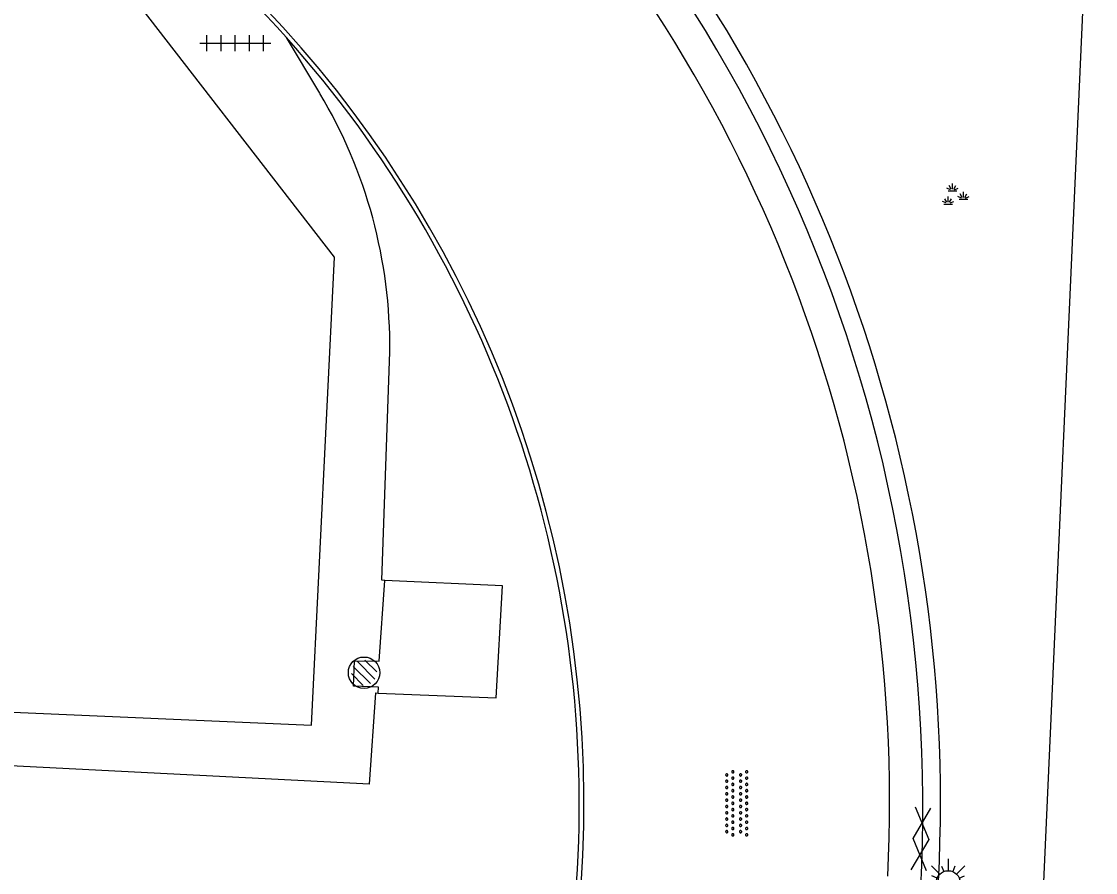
# Model space of a CAD drawing. Extents: x 132994 to 136000, y 393499 to 395512.
# Drawn here: x 133144.3 to 133178.36, y 394644.04 to 394671.03 of the extents above; entities that cross this region are included whole.
import ezdxf

# ---------------------------------------------------------------- set-up
doc = ezdxf.new("R2010")
doc.units = 0
for name, color, linetype in [('bs-afsc-hekwerk laag', 7, 'Continuous'), ('bs-symb-hydrant', 7, 'Continuous'), ('bs-symb-veldverlichting', 7, 'Continuous'), ('gg-afsc-hekwerk', 7, 'Continuous'), ('gg-knt-verharding', 7, 'Continuous'), ('gt-grn-afwateringsgoot', 7, 'Continuous'), ('gt-symb-gesloten verharding', 7, 'Continuous'), ('gt-symb-groenvak', 7, 'Continuous'), ('gt-symb-overige verharding', 7, 'Continuous'), ('gt-symb-tegel verharding', 7, 'Continuous')]:
    doc.layers.add(name, color=color, linetype=linetype)

# ---------------------------------------------------------------- blocks, each defined once
blk = doc.blocks.new('gt0-TEG1')
at = {"layer": 'gt-symb-tegel verharding'}
for p, q in [((-1.125, 0), (1.125, 0)), ((-0.9, -0.25), (-0.9, 0.25)), ((-0.45, -0.25), (-0.45, 0.25)), ((0, -0.25), (0, 0.25)), ((0.45, -0.25), (0.45, 0.25)), ((0.9, -0.25), (0.9, 0.25))]:
    blk.add_line(p, q, dxfattribs=at)
blk = doc.blocks.new('bs0-HYDRANT')
at = {"layer": 'bs-symb-hydrant'}
for p, q in [((-0.212, 0.354), (0.345, -0.203)), ((0.025, 0.399), (0.399, 0.025)), ((-0.345, 0.203), (0.203, -0.345)), ((-0.399, -0.025), (-0.025, -0.399))]:
    blk.add_line(p, q, dxfattribs=at)
blk.add_circle((0, 0), 0.5, dxfattribs=at)
blk = doc.blocks.new('gt0-OVH')
at = {"layer": 'gt-symb-overige verharding'}
for points in [[(-0.972, 0.298), (-0.967, 0.308), (-0.965, 0.319), (-0.966, 0.33), (-0.971, 0.34), (-0.978, 0.348), (-0.988, 0.353), (-0.999, 0.355), (-1.01, 0.354), (-1.02, 0.349), (-1.028, 0.342), (-1.033, 0.332), (-1.035, 0.321), (-1.034, 0.31), (-1.029, 0.3), (-1.022, 0.292), (-1.012, 0.287), (-1.001, 0.285), (-0.99, 0.286), (-0.98, 0.291)], [(-0.772, 0.298), (-0.767, 0.308), (-0.765, 0.319), (-0.766, 0.33), (-0.771, 0.34), (-0.778, 0.348), (-0.788, 0.353), (-0.799, 0.355), (-0.81, 0.354), (-0.82, 0.349), (-0.828, 0.342), (-0.833, 0.332), (-0.835, 0.321), (-0.834, 0.31), (-0.829, 0.3), (-0.822, 0.292), (-0.812, 0.287), (-0.801, 0.285), (-0.79, 0.286), (-0.78, 0.291)], [(-0.572, 0.298), (-0.567, 0.308), (-0.565, 0.319), (-0.566, 0.33), (-0.571, 0.34), (-0.578, 0.348), (-0.588, 0.353), (-0.599, 0.355), (-0.61, 0.354), (-0.62, 0.349), (-0.628, 0.342), (-0.633, 0.332), (-0.635, 0.321), (-0.634, 0.31), (-0.629, 0.3), (-0.622, 0.292), (-0.612, 0.287), (-0.601, 0.285), (-0.59, 0.286), (-0.58, 0.291)], [(-0.372, 0.298), (-0.367, 0.308), (-0.365, 0.319), (-0.366, 0.33), (-0.371, 0.34), (-0.378, 0.348), (-0.388, 0.353), (-0.399, 0.355), (-0.41, 0.354), (-0.42, 0.349), (-0.428, 0.342), (-0.433, 0.332), (-0.435, 0.321), (-0.434, 0.31), (-0.429, 0.3), (-0.422, 0.292), (-0.412, 0.287), (-0.401, 0.285), (-0.39, 0.286), (-0.38, 0.291)], [(-0.172, 0.298), (-0.167, 0.308), (-0.165, 0.319), (-0.166, 0.33), (-0.171, 0.34), (-0.178, 0.348), (-0.188, 0.353), (-0.199, 0.355), (-0.21, 0.354), (-0.22, 0.349), (-0.228, 0.342), (-0.233, 0.332), (-0.235, 0.321), (-0.234, 0.31), (-0.229, 0.3), (-0.222, 0.292), (-0.212, 0.287), (-0.201, 0.285), (-0.19, 0.286), (-0.18, 0.291)], [(0.028, 0.298), (0.033, 0.308), (0.035, 0.319), (0.034, 0.33), (0.029, 0.34), (0.022, 0.348), (0.012, 0.353), (0.001, 0.355), (-0.01, 0.354), (-0.02, 0.349), (-0.028, 0.342), (-0.033, 0.332), (-0.035, 0.321), (-0.034, 0.31), (-0.029, 0.3), (-0.022, 0.292), (-0.012, 0.287), (-0.001, 0.285), (0.01, 0.286), (0.02, 0.291)], [(0.228, 0.298), (0.233, 0.308), (0.235, 0.319), (0.234, 0.33), (0.229, 0.34), (0.222, 0.348), (0.212, 0.353), (0.201, 0.355), (0.19, 0.354), (0.18, 0.349), (0.172, 0.342), (0.167, 0.332), (0.165, 0.321), (0.166, 0.31), (0.171, 0.3), (0.178, 0.292), (0.188, 0.287), (0.199, 0.285), (0.21, 0.286), (0.22, 0.291)], [(0.428, 0.298), (0.433, 0.308), (0.435, 0.319), (0.434, 0.33), (0.429, 0.34), (0.422, 0.348), (0.412, 0.353), (0.401, 0.355), (0.39, 0.354), (0.38, 0.349), (0.372, 0.342), (0.367, 0.332), (0.365, 0.321), (0.366, 0.31), (0.371, 0.3), (0.378, 0.292), (0.388, 0.287), (0.399, 0.285), (0.41, 0.286), (0.42, 0.291)], [(0.628, 0.298), (0.633, 0.308), (0.635, 0.319), (0.634, 0.33), (0.629, 0.34), (0.622, 0.348), (0.612, 0.353), (0.601, 0.355), (0.59, 0.354), (0.58, 0.349), (0.572, 0.342), (0.567, 0.332), (0.565, 0.321), (0.566, 0.31), (0.571, 0.3), (0.578, 0.292), (0.588, 0.287), (0.599, 0.285), (0.61, 0.286), (0.62, 0.291)], [(0.828, 0.298), (0.833, 0.308), (0.835, 0.319), (0.834, 0.33), (0.829, 0.34), (0.822, 0.348), (0.812, 0.353), (0.801, 0.355), (0.79, 0.354), (0.78, 0.349), (0.772, 0.342), (0.767, 0.332), (0.765, 0.321), (0.766, 0.31), (0.771, 0.3), (0.778, 0.292), (0.788, 0.287), (0.799, 0.285), (0.81, 0.286), (0.82, 0.291)], [(1.028, 0.298), (1.033, 0.308), (1.035, 0.319), (1.034, 0.33), (1.029, 0.34), (1.022, 0.348), (1.012, 0.353), (1.001, 0.355), (0.99, 0.354), (0.98, 0.349), (0.972, 0.342), (0.967, 0.332), (0.965, 0.321), (0.966, 0.31), (0.971, 0.3), (0.978, 0.292), (0.988, 0.287), (0.999, 0.285), (1.01, 0.286), (1.02, 0.291)], [(-0.872, 0.106), (-0.867, 0.116), (-0.865, 0.126), (-0.866, 0.137), (-0.871, 0.147), (-0.878, 0.156), (-0.888, 0.161), (-0.899, 0.163), (-0.91, 0.162), (-0.92, 0.157), (-0.928, 0.15), (-0.933, 0.14), (-0.935, 0.129), (-0.934, 0.118), (-0.929, 0.108), (-0.922, 0.1), (-0.912, 0.095), (-0.901, 0.092), (-0.89, 0.094), (-0.88, 0.098)], [(-0.672, 0.106), (-0.667, 0.116), (-0.665, 0.126), (-0.666, 0.137), (-0.671, 0.147), (-0.678, 0.156), (-0.688, 0.161), (-0.699, 0.163), (-0.71, 0.162), (-0.72, 0.157), (-0.728, 0.15), (-0.733, 0.14), (-0.735, 0.129), (-0.734, 0.118), (-0.729, 0.108), (-0.722, 0.1), (-0.712, 0.095), (-0.701, 0.092), (-0.69, 0.094), (-0.68, 0.098)], [(-0.472, 0.106), (-0.467, 0.116), (-0.465, 0.126), (-0.466, 0.137), (-0.471, 0.147), (-0.478, 0.156), (-0.488, 0.161), (-0.499, 0.163), (-0.51, 0.162), (-0.52, 0.157), (-0.528, 0.15), (-0.533, 0.14), (-0.535, 0.129), (-0.534, 0.118), (-0.529, 0.108), (-0.522, 0.1), (-0.512, 0.095), (-0.501, 0.092), (-0.49, 0.094), (-0.48, 0.098)], [(-0.272, 0.106), (-0.267, 0.116), (-0.265, 0.126), (-0.266, 0.137), (-0.271, 0.147), (-0.278, 0.156), (-0.288, 0.161), (-0.299, 0.163), (-0.31, 0.162), (-0.32, 0.157), (-0.328, 0.15), (-0.333, 0.14), (-0.335, 0.129), (-0.334, 0.118), (-0.329, 0.108), (-0.322, 0.1), (-0.312, 0.095), (-0.301, 0.092), (-0.29, 0.094), (-0.28, 0.098)], [(-0.072, 0.106), (-0.067, 0.116), (-0.065, 0.126), (-0.066, 0.137), (-0.071, 0.147), (-0.078, 0.156), (-0.088, 0.161), (-0.099, 0.163), (-0.11, 0.162), (-0.12, 0.157), (-0.128, 0.15), (-0.133, 0.14), (-0.135, 0.129), (-0.134, 0.118), (-0.129, 0.108), (-0.122, 0.1), (-0.112, 0.095), (-0.101, 0.092), (-0.09, 0.094), (-0.08, 0.098)], [(0.128, 0.106), (0.133, 0.116), (0.135, 0.126), (0.134, 0.137), (0.129, 0.147), (0.122, 0.156), (0.112, 0.161), (0.101, 0.163), (0.09, 0.162), (0.08, 0.157), (0.072, 0.15), (0.067, 0.14), (0.065, 0.129), (0.066, 0.118), (0.071, 0.108), (0.078, 0.1), (0.088, 0.095), (0.099, 0.092), (0.11, 0.094), (0.12, 0.098)], [(0.328, 0.106), (0.333, 0.116), (0.335, 0.126), (0.334, 0.137), (0.329, 0.147), (0.322, 0.156), (0.312, 0.161), (0.301, 0.163), (0.29, 0.162), (0.28, 0.157), (0.272, 0.15), (0.267, 0.14), (0.265, 0.129), (0.266, 0.118), (0.271, 0.108), (0.278, 0.1), (0.288, 0.095), (0.299, 0.092), (0.31, 0.094), (0.32, 0.098)], [(0.528, 0.106), (0.533, 0.116), (0.535, 0.126), (0.534, 0.137), (0.529, 0.147), (0.522, 0.156), (0.512, 0.161), (0.501, 0.163), (0.49, 0.162), (0.48, 0.157), (0.472, 0.15), (0.467, 0.14), (0.465, 0.129), (0.466, 0.118), (0.471, 0.108), (0.478, 0.1), (0.488, 0.095), (0.499, 0.092), (0.51, 0.094), (0.52, 0.098)], [(0.728, 0.106), (0.733, 0.116), (0.735, 0.126), (0.734, 0.137), (0.729, 0.147), (0.722, 0.156), (0.712, 0.161), (0.701, 0.163), (0.69, 0.162), (0.68, 0.157), (0.672, 0.15), (0.667, 0.14), (0.665, 0.129), (0.666, 0.118), (0.671, 0.108), (0.678, 0.1), (0.688, 0.095), (0.699, 0.092), (0.71, 0.094), (0.72, 0.098)], [(0.928, 0.106), (0.933, 0.116), (0.935, 0.126), (0.934, 0.137), (0.929, 0.147), (0.922, 0.156), (0.912, 0.161), (0.901, 0.163), (0.89, 0.162), (0.88, 0.157), (0.872, 0.15), (0.867, 0.14), (0.865, 0.129), (0.866, 0.118), (0.871, 0.108), (0.878, 0.1), (0.888, 0.095), (0.899, 0.092), (0.91, 0.094), (0.92, 0.098)], [(-0.972, -0.142), (-0.967, -0.132), (-0.965, -0.121), (-0.966, -0.11), (-0.971, -0.1), (-0.978, -0.092), (-0.988, -0.087), (-0.999, -0.085), (-1.01, -0.086), (-1.02, -0.091), (-1.028, -0.098), (-1.033, -0.108), (-1.035, -0.119), (-1.034, -0.13), (-1.029, -0.14), (-1.022, -0.148), (-1.012, -0.153), (-1.001, -0.155), (-0.99, -0.154), (-0.98, -0.149)], [(-0.872, -0.334), (-0.867, -0.324), (-0.865, -0.314), (-0.866, -0.303), (-0.871, -0.293), (-0.878, -0.284), (-0.888, -0.279), (-0.899, -0.277), (-0.91, -0.278), (-0.92, -0.283), (-0.928, -0.29), (-0.933, -0.3), (-0.935, -0.311), (-0.934, -0.322), (-0.929, -0.332), (-0.922, -0.34), (-0.912, -0.345), (-0.901, -0.348), (-0.89, -0.346), (-0.88, -0.342)], [(-0.772, -0.142), (-0.767, -0.132), (-0.765, -0.121), (-0.766, -0.11), (-0.771, -0.1), (-0.778, -0.092), (-0.788, -0.087), (-0.799, -0.085), (-0.81, -0.086), (-0.82, -0.091), (-0.828, -0.098), (-0.833, -0.108), (-0.835, -0.119), (-0.834, -0.13), (-0.829, -0.14), (-0.822, -0.148), (-0.812, -0.153), (-0.801, -0.155), (-0.79, -0.154), (-0.78, -0.149)], [(-0.672, -0.334), (-0.667, -0.324), (-0.665, -0.314), (-0.666, -0.303), (-0.671, -0.293), (-0.678, -0.284), (-0.688, -0.279), (-0.699, -0.277), (-0.71, -0.278), (-0.72, -0.283), (-0.728, -0.29), (-0.733, -0.3), (-0.735, -0.311), (-0.734, -0.322), (-0.729, -0.332), (-0.722, -0.34), (-0.712, -0.345), (-0.701, -0.348), (-0.69, -0.346), (-0.68, -0.342)], [(-0.572, -0.142), (-0.567, -0.132), (-0.565, -0.121), (-0.566, -0.11), (-0.571, -0.1), (-0.578, -0.092), (-0.588, -0.087), (-0.599, -0.085), (-0.61, -0.086), (-0.62, -0.091), (-0.628, -0.098), (-0.633, -0.108), (-0.635, -0.119), (-0.634, -0.13), (-0.629, -0.14), (-0.622, -0.148), (-0.612, -0.153), (-0.601, -0.155), (-0.59, -0.154), (-0.58, -0.149)], [(-0.472, -0.334), (-0.467, -0.324), (-0.465, -0.314), (-0.466, -0.303), (-0.471, -0.293), (-0.478, -0.284), (-0.488, -0.279), (-0.499, -0.277), (-0.51, -0.278), (-0.52, -0.283), (-0.528, -0.29), (-0.533, -0.3), (-0.535, -0.311), (-0.534, -0.322), (-0.529, -0.332), (-0.522, -0.34), (-0.512, -0.345), (-0.501, -0.348), (-0.49, -0.346), (-0.48, -0.342)], [(-0.372, -0.142), (-0.367, -0.132), (-0.365, -0.121), (-0.366, -0.11), (-0.371, -0.1), (-0.378, -0.092), (-0.388, -0.087), (-0.399, -0.085), (-0.41, -0.086), (-0.42, -0.091), (-0.428, -0.098), (-0.433, -0.108), (-0.435, -0.119), (-0.434, -0.13), (-0.429, -0.14), (-0.422, -0.148), (-0.412, -0.153), (-0.401, -0.155), (-0.39, -0.154), (-0.38, -0.149)], [(-0.272, -0.334), (-0.267, -0.324), (-0.265, -0.314), (-0.266, -0.303), (-0.271, -0.293), (-0.278, -0.284), (-0.288, -0.279), (-0.299, -0.277), (-0.31, -0.278), (-0.32, -0.283), (-0.328, -0.29), (-0.333, -0.3), (-0.335, -0.311), (-0.334, -0.322), (-0.329, -0.332), (-0.322, -0.34), (-0.312, -0.345), (-0.301, -0.348), (-0.29, -0.346), (-0.28, -0.342)], [(-0.172, -0.142), (-0.167, -0.132), (-0.165, -0.121), (-0.166, -0.11), (-0.171, -0.1), (-0.178, -0.092), (-0.188, -0.087), (-0.199, -0.085), (-0.21, -0.086), (-0.22, -0.091), (-0.228, -0.098), (-0.233, -0.108), (-0.235, -0.119), (-0.234, -0.13), (-0.229, -0.14), (-0.222, -0.148), (-0.212, -0.153), (-0.201, -0.155), (-0.19, -0.154), (-0.18, -0.149)], [(-0.072, -0.334), (-0.067, -0.324), (-0.065, -0.314), (-0.066, -0.303), (-0.071, -0.293), (-0.078, -0.284), (-0.088, -0.279), (-0.099, -0.277), (-0.11, -0.278), (-0.12, -0.283), (-0.128, -0.29), (-0.133, -0.3), (-0.135, -0.311), (-0.134, -0.322), (-0.129, -0.332), (-0.122, -0.34), (-0.112, -0.345), (-0.101, -0.348), (-0.09, -0.346), (-0.08, -0.342)], [(0.028, -0.142), (0.033, -0.132), (0.035, -0.121), (0.034, -0.11), (0.029, -0.1), (0.022, -0.092), (0.012, -0.087), (0.001, -0.085), (-0.01, -0.086), (-0.02, -0.091), (-0.028, -0.098), (-0.033, -0.108), (-0.035, -0.119), (-0.034, -0.13), (-0.029, -0.14), (-0.022, -0.148), (-0.012, -0.153), (-0.001, -0.155), (0.01, -0.154), (0.02, -0.149)], [(0.128, -0.334), (0.133, -0.324), (0.135, -0.314), (0.134, -0.303), (0.129, -0.293), (0.122, -0.284), (0.112, -0.279), (0.101, -0.277), (0.09, -0.278), (0.08, -0.283), (0.072, -0.29), (0.067, -0.3), (0.065, -0.311), (0.066, -0.322), (0.071, -0.332), (0.078, -0.34), (0.088, -0.345), (0.099, -0.348), (0.11, -0.346), (0.12, -0.342)], [(0.228, -0.142), (0.233, -0.132), (0.235, -0.121), (0.234, -0.11), (0.229, -0.1), (0.222, -0.092), (0.212, -0.087), (0.201, -0.085), (0.19, -0.086), (0.18, -0.091), (0.172, -0.098), (0.167, -0.108), (0.165, -0.119), (0.166, -0.13), (0.171, -0.14), (0.178, -0.148), (0.188, -0.153), (0.199, -0.155), (0.21, -0.154), (0.22, -0.149)], [(0.328, -0.334), (0.333, -0.324), (0.335, -0.314), (0.334, -0.303), (0.329, -0.293), (0.322, -0.284), (0.312, -0.279), (0.301, -0.277), (0.29, -0.278), (0.28, -0.283), (0.272, -0.29), (0.267, -0.3), (0.265, -0.311), (0.266, -0.322), (0.271, -0.332), (0.278, -0.34), (0.288, -0.345), (0.299, -0.348), (0.31, -0.346), (0.32, -0.342)], [(0.428, -0.142), (0.433, -0.132), (0.435, -0.121), (0.434, -0.11), (0.429, -0.1), (0.422, -0.092), (0.412, -0.087), (0.401, -0.085), (0.39, -0.086), (0.38, -0.091), (0.372, -0.098), (0.367, -0.108), (0.365, -0.119), (0.366, -0.13), (0.371, -0.14), (0.378, -0.148), (0.388, -0.153), (0.399, -0.155), (0.41, -0.154), (0.42, -0.149)], [(0.528, -0.334), (0.533, -0.324), (0.535, -0.314), (0.534, -0.303), (0.529, -0.293), (0.522, -0.284), (0.512, -0.279), (0.501, -0.277), (0.49, -0.278), (0.48, -0.283), (0.472, -0.29), (0.467, -0.3), (0.465, -0.311), (0.466, -0.322), (0.471, -0.332), (0.478, -0.34), (0.488, -0.345), (0.499, -0.348), (0.51, -0.346), (0.52, -0.342)], [(0.628, -0.142), (0.633, -0.132), (0.635, -0.121), (0.634, -0.11), (0.629, -0.1), (0.622, -0.092), (0.612, -0.087), (0.601, -0.085), (0.59, -0.086), (0.58, -0.091), (0.572, -0.098), (0.567, -0.108), (0.565, -0.119), (0.566, -0.13), (0.571, -0.14), (0.578, -0.148), (0.588, -0.153), (0.599, -0.155), (0.61, -0.154), (0.62, -0.149)], [(0.728, -0.334), (0.733, -0.324), (0.735, -0.314), (0.734, -0.303), (0.729, -0.293), (0.722, -0.284), (0.712, -0.279), (0.701, -0.277), (0.69, -0.278), (0.68, -0.283), (0.672, -0.29), (0.667, -0.3), (0.665, -0.311), (0.666, -0.322), (0.671, -0.332), (0.678, -0.34), (0.688, -0.345), (0.699, -0.348), (0.71, -0.346), (0.72, -0.342)], [(0.828, -0.142), (0.833, -0.132), (0.835, -0.121), (0.834, -0.11), (0.829, -0.1), (0.822, -0.092), (0.812, -0.087), (0.801, -0.085), (0.79, -0.086), (0.78, -0.091), (0.772, -0.098), (0.767, -0.108), (0.765, -0.119), (0.766, -0.13), (0.771, -0.14), (0.778, -0.148), (0.788, -0.153), (0.799, -0.155), (0.81, -0.154), (0.82, -0.149)], [(0.928, -0.334), (0.933, -0.324), (0.935, -0.314), (0.934, -0.303), (0.929, -0.293), (0.922, -0.284), (0.912, -0.279), (0.901, -0.277), (0.89, -0.278), (0.88, -0.283), (0.872, -0.29), (0.867, -0.3), (0.865, -0.311), (0.866, -0.322), (0.871, -0.332), (0.878, -0.34), (0.888, -0.345), (0.899, -0.348), (0.91, -0.346), (0.92, -0.342)], [(1.028, -0.142), (1.033, -0.132), (1.035, -0.121), (1.034, -0.11), (1.029, -0.1), (1.022, -0.092), (1.012, -0.087), (1.001, -0.085), (0.99, -0.086), (0.98, -0.091), (0.972, -0.098), (0.967, -0.108), (0.965, -0.119), (0.966, -0.13), (0.971, -0.14), (0.978, -0.148), (0.988, -0.153), (0.999, -0.155), (1.01, -0.154), (1.02, -0.149)]]:
    blk.add_lwpolyline(points, close=True, dxfattribs=at)
blk = doc.blocks.new('gt0-GESVH1')
at = {"layer": 'gt-symb-gesloten verharding'}
for p, q in [((-0.992, -0.261), (0.008, 0.239)), ((0.008, -0.261), (-0.992, 0.239)), ((0.008, 0.239), (1.008, -0.261)), ((1.008, 0.239), (0.008, -0.261))]:
    blk.add_line(p, q, dxfattribs=at)
blk = doc.blocks.new('bs0-VELDV')
at = {"layer": 'bs-symb-veldverlichting'}
for p, q in [((0, 0.75), (0, 0.375)), ((-0.53, 0.53), (-0.265, 0.265)), ((-0.215, 0.52), (-0.144, 0.346)), ((0.215, 0.52), (0.144, 0.346)), ((0.265, 0.265), (0.53, 0.53)), ((-0.375, 0), (-0.75, 0)), ((-0.346, 0.144), (-0.52, 0.215)), ((0.346, 0.144), (0.52, 0.215)), ((0.375, 0), (0.75, 0)), ((-0.265, -0.265), (-0.53, -0.53)), ((-0.346, -0.144), (-0.52, -0.215)), ((0.265, -0.265), (0.53, -0.53)), ((0.346, -0.144), (0.52, -0.215)), ((-0.144, -0.346), (-0.215, -0.52)), ((0, -0.375), (0, -0.75)), ((0.144, -0.346), (0.215, -0.52))]:
    blk.add_line(p, q, dxfattribs=at)
blk.add_circle((0, 0), 0.375, dxfattribs=at)
blk = doc.blocks.new('gt0-GRVAK')
at = {"layer": 'gt-symb-groenvak'}
for p, q in [((-0.047, 0.214), (-0.047, 0.393)), ((-0.11, 0.189), (-0.228, 0.24)), ((-0.182, 0.153), (0.088, 0.153)), ((-0.091, 0.211), (-0.156, 0.322)), ((-0.004, 0.211), (0.061, 0.322)), ((0.015, 0.189), (0.133, 0.24)), ((0.262, -0.052), (0.197, 0.059)), ((0.305, -0.049), (0.305, 0.13)), ((0.349, -0.052), (0.414, 0.059)), ((-0.245, -0.228), (-0.363, -0.177)), ((-0.318, -0.264), (-0.047, -0.264)), ((-0.226, -0.206), (-0.291, -0.095)), ((-0.183, -0.203), (-0.183, -0.024)), ((-0.139, -0.206), (-0.074, -0.095)), ((-0.12, -0.228), (-0.002, -0.177)), ((0.243, -0.074), (0.125, -0.023)), ((0.17, -0.11), (0.441, -0.11)), ((0.368, -0.074), (0.486, -0.023))]:
    blk.add_line(p, q, dxfattribs=at)

msp = doc.modelspace()

# ---------------------------------------------------------------- linework, layer by layer
at = {"layer": 'bs-afsc-hekwerk laag'}
msp.add_arc((133125.488, 394646.117), 47.399, 293.6807, 44.3689, dxfattribs=at)
at = {"layer": 'gg-afsc-hekwerk'}
msp.add_line((133178.36, 394680.594), (133176.358, 394635.878), dxfattribs=at)
msp.add_arc((133125.488, 394646.117), 47.399, 293.6807, 44.3689, dxfattribs=at)
at = {"layer": 'gg-knt-verharding'}
for p, q in [((133153.763, 394668.749), (133152.703, 394670.519)), ((133131.444, 394649.675), (133153.494, 394648.713)), ((133155.338, 394646.844), (133126.808, 394648.291))]:
    msp.add_line(p, q, dxfattribs=at)
for points in [[(133153.494, 394648.713), (133154.225, 394663.548), (133147.224, 394672.612), (133130.851, 394673.42), (133130.655, 394669.426)], [(133155.82, 394653.299), (133155.731, 394653.308), (133155.981, 394660.548)], [(133155.616, 394649.73), (133155.623, 394649.915), (133154.835, 394649.951), (133154.861, 394650.755), (133155.646, 394650.737), (133155.82, 394653.299)], [(133155.616, 394649.73), (133159.351, 394649.575), (133159.559, 394653.125), (133155.82, 394653.299)], [(133155.338, 394646.844), (133155.537, 394649.732), (133155.616, 394649.73)]]:
    msp.add_lwpolyline(points, dxfattribs=at)
for centre, radius, start, end in [((133125.522, 394646.212), 36.464, 41.8059, 87.1899), ((133125.87, 394646.266), 47.575, 356.9889, 44.3083), ((133125.775, 394646.267), 46.055, 357.0782, 45.1311), ((133125.524, 394646.207), 36.466, 357.461, 41.8128), ((133140.311, 394660.71), 15.671, 359.4061, 30.8617), ((133125.48, 394646.183), 36.509, 312.5089, 357.5017)]:
    msp.add_arc(centre, radius, start, end, dxfattribs=at)
at = {"layer": 'gt-grn-afwateringsgoot'}
msp.add_arc((133125.487, 394646.176), 36.651, 267.8439, 87.1379, dxfattribs=at)

# ---------------------------------------------------------------- block references
at = {"layer": 'bs-symb-hydrant'}
msp.add_blockref('bs0-HYDRANT', (133155.167, 394650.372), dxfattribs=at)
at = {"layer": 'bs-symb-veldverlichting'}
msp.add_blockref('bs0-VELDV', (133173.689, 394643.719), dxfattribs=at)
at = {"layer": 'gt-symb-gesloten verharding', "rotation": -94.07336449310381}
msp.add_blockref('gt0-GESVH1', (133172.834, 394645.108), dxfattribs=at)
at = {"layer": 'gt-symb-groenvak'}
msp.add_blockref('gt0-GRVAK', (133173.87, 394665.499), dxfattribs=at)
at = {"layer": 'gt-symb-overige verharding', "rotation": -90.00000000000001}
msp.add_blockref('gt0-OVH', (133166.978, 394646.232), dxfattribs=at)
at = {"layer": 'gt-symb-tegel verharding'}
msp.add_blockref('gt0-TEG1', (133151.08, 394670.339), dxfattribs=at)

doc.saveas('drawing.dxf')
